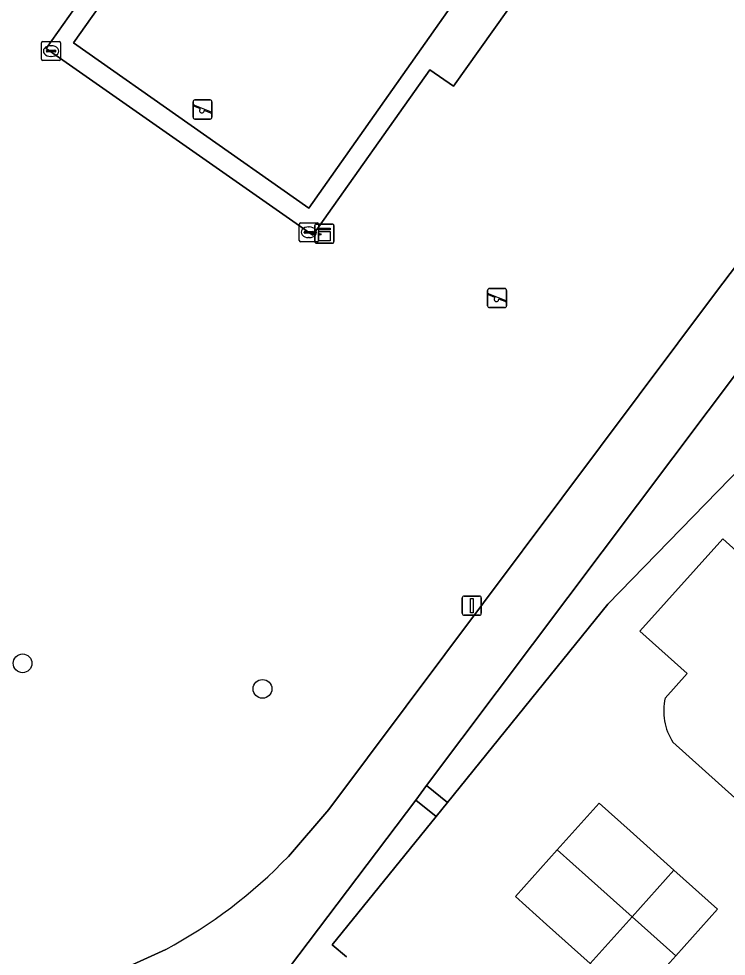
# Model space of a CAD drawing. Extents: x 159039 to 160102, y 381214 to 382524.
# Drawn here: x 159439.83 to 159476.76, y 381770.5 to 381819.45 of the extents above; entities that cross this region are included whole.
import ezdxf

# ---------------------------------------------------------------- set-up
doc = ezdxf.new("R2010")
doc.units = 0
for name, color, linetype in [('IMGEO_Boom', 7, 'Continuous'), ('IMGEO_Erf', 7, 'Continuous'), ('IMGEO_Groenvoorziening', 7, 'Continuous'), ('IMGEO_Kast', 7, 'Continuous'), ('IMGEO_Kolk', 7, 'Continuous'), ('IMGEO_Lichtmast', 7, 'Continuous'), ('IMGEO_Pand', 7, 'Continuous'), ('IMGEO_Speelvoorziening', 7, 'Continuous'), ('IMGEO_Terreindeel_open', 7, 'Continuous'), ('IMGEO_Voetpad_gesloten', 7, 'Continuous'), ('IMGEO_Voetpad_open', 7, 'Continuous')]:
    doc.layers.add(name, color=color, linetype=linetype)

msp = doc.modelspace()

# ---------------------------------------------------------------- linework, layer by layer
at = {"layer": 'IMGEO_Boom'}
for centre in [(159440.027, 381785.796), (159452.552, 381784.461)]:
    msp.add_circle(centre, 0.489, dxfattribs=at)
at = {"layer": 'IMGEO_Erf'}
for points in [[(159500.454, 381779.131), (159482.304, 381795.376), (159480.705, 381796.807), (159481.965, 381798.214), (159482.586, 381798.907), (159481.405, 381800.01), (159470.575, 381788.888), (159462.202, 381778.537), (159461.61, 381777.805), (159456.183, 381771.095), (159456.944, 381770.48)], [(159473.576, 381783.985), (159474.721, 381785.263), (159472.259, 381787.467), (159476.579, 381792.296), (159479.045, 381790.089), (159479.818, 381790.953), (159480.34, 381790.486), (159484.353, 381786.758), (159488.841, 381782.739), (159493.329, 381778.719), (159497.93, 381774.598), (159500.688, 381777.572)], [(159477.218, 381778.778), (159473.981, 381781.672)]]:
    msp.add_lwpolyline(points, dxfattribs=at)
msp.add_lwpolyline([(159476.309, 381772.964), (159474.125, 381770.525), (159471.939, 381768.084), (159469.665, 381770.12), (159467.385, 381772.162), (159465.756, 381773.621), (159467.942, 381776.062), (159470.126, 381778.501), (159471.755, 381777.042), (159474.032, 381775.003)], close=True, dxfattribs=at)
msp.add_arc((159476.464, 381783.299), 2.968, 166.6309, 213.2325, dxfattribs=at)
at = {"layer": 'IMGEO_Groenvoorziening'}
for points in [[(159453.905, 381775.716), (159456.019, 381778.168), (159476.248, 381805.204), (159493.127, 381827.455), (159500, 381836.251), (159513.48, 381853.503)], [(159477.659, 381801.438), (159461.121, 381779.412), (159462.202, 381778.537), (159470.575, 381788.888)], [(159470.575, 381788.888), (159481.405, 381800.01), (159480.232, 381801.105)], [(159456.944, 381770.48), (159456.183, 381771.095), (159461.61, 381777.805), (159460.555, 381778.659), (159451.372, 381766.501)], [(159425.213, 381763.964), (159434.46, 381766.021), (159438.358, 381767.132), (159442.393, 381768.534), (159443.097, 381768.855), (159447.498, 381770.859)]]:
    msp.add_lwpolyline(points, dxfattribs=at)
msp.add_lwpolyline([(159470.78, 381830.265), (159464.786, 381821.725), (159465.998, 381820.843), (159462.526, 381815.923), (159461.285, 381816.776), (159455.181, 381808.151), (159441.259, 381817.9), (159447.171, 381826.267), (159445.081, 381827.745), (159448.82, 381833.037), (159450.91, 381831.559), (159456.894, 381840.028)], close=True, dxfattribs=at)
msp.add_arc((159435.216, 381793.714), 25.946, 298.252, 316.0779, dxfattribs=at)
at = {"layer": 'IMGEO_Kast'}
for p, q in [((159455.284, 381807.805), (159455.284, 381808.646)), ((159455.284, 381808.646), (159455.284, 381807.805)), ((159455.359, 381808.73), (159456.2, 381808.73)), ((159456.2, 381808.73), (159455.359, 381808.73)), ((159456.284, 381808.655), (159456.284, 381807.814)), ((159456.284, 381807.814), (159456.284, 381808.655)), ((159456.209, 381807.73), (159455.368, 381807.73)), ((159455.368, 381807.73), (159456.209, 381807.73))]:
    msp.add_line(p, q, dxfattribs=at)
for points in [[(159455.479, 381808.52), (159456.079, 381808.52), (159456.079, 381808.435), (159455.479, 381808.435), (159455.479, 381808.52)], [(159455.479, 381808.345), (159456.079, 381808.345), (159456.079, 381807.856), (159455.479, 381807.856), (159455.479, 381808.345)]]:
    msp.add_lwpolyline(points, dxfattribs=at)
msp.add_circle((159455.563, 381808.194), 0.0377, dxfattribs=at)
for centre, start, end in [((159455.362, 381808.652), 92.4484, 184.2845), ((159455.362, 381808.652), 92.4484, 184.2845), ((159456.206, 381808.652), 2.4484, 94.2845), ((159456.206, 381808.652), 2.4484, 94.2845), ((159455.362, 381807.808), 182.4484, 274.2845), ((159455.362, 381807.808), 182.4484, 274.2845), ((159456.206, 381807.808), 272.4484, 4.2845), ((159456.206, 381807.808), 272.4484, 4.2845)]:
    msp.add_arc(centre, 0.0779, start, end, dxfattribs=at)
at = {"layer": 'IMGEO_Kolk'}
for p, q in [((159441.012, 381817.334), (159441.012, 381818.186)), ((159441.087, 381818.26), (159441.939, 381818.26)), ((159441.5, 381818.04), (159441.525, 381818.04)), ((159442.013, 381818.186), (159442.013, 381817.334)), ((159441.271, 381817.754), (159441.271, 381817.766)), ((159441.709, 381817.717), (159441.311, 381817.717)), ((159441.314, 381817.803), (159441.712, 381817.803)), ((159441.523, 381817.48), (159441.498, 381817.48)), ((159441.755, 381817.766), (159441.755, 381817.754)), ((159441.939, 381817.26), (159441.087, 381817.26)), ((159454.473, 381807.872), (159454.473, 381808.724)), ((159454.548, 381808.798), (159455.4, 381808.798)), ((159454.961, 381808.578), (159454.986, 381808.578)), ((159455.474, 381808.724), (159455.474, 381807.872)), ((159454.732, 381808.292), (159454.732, 381808.304)), ((159455.17, 381808.255), (159454.772, 381808.255)), ((159454.775, 381808.341), (159455.173, 381808.341)), ((159455.216, 381808.304), (159455.216, 381808.292)), ((159455.4, 381807.798), (159454.548, 381807.798)), ((159454.984, 381808.018), (159454.959, 381808.018))]:
    msp.add_line(p, q, dxfattribs=at)
for points in [[(159441.012, 381817.334), (159441.012, 381818.186)], [(159441.087, 381818.26), (159441.939, 381818.26)], [(159442.013, 381818.186), (159442.013, 381817.334)], [(159441.939, 381817.26), (159441.087, 381817.26)], [(159454.473, 381807.872), (159454.473, 381808.724)], [(159454.548, 381808.798), (159455.4, 381808.798)], [(159455.474, 381808.724), (159455.474, 381807.872)], [(159455.4, 381807.798), (159454.548, 381807.798)]]:
    msp.add_lwpolyline(points, dxfattribs=at)
for centre, radius, start, end in [((159441.089, 381818.184), 0.0765, 91.552, 178.448), ((159441.089, 381818.184), 0.0765, 91.552, 178.448), ((159441.937, 381818.184), 0.0765, 1.552, 88.448), ((159441.937, 381818.184), 0.0765, 1.552, 88.448), ((159441.311, 381817.763), 0.0403, 85.8775, 175.7526), ((159441.308, 381817.753), 0.0366, 178.938, 274.7102), ((159441.712, 381817.76), 0.043, 264.8664, 352.4533), ((159441.716, 381817.765), 0.0386, 1.7309, 96.639), ((159441.089, 381817.336), 0.0765, 181.552, 268.448), ((159441.089, 381817.336), 0.0765, 181.552, 268.448), ((159441.937, 381817.336), 0.0765, 271.552, 358.448), ((159441.937, 381817.336), 0.0765, 271.552, 358.448), ((159454.55, 381808.722), 0.0765, 91.552, 178.448), ((159454.55, 381808.722), 0.0765, 91.552, 178.448), ((159455.398, 381808.722), 0.0765, 1.552, 88.448), ((159455.398, 381808.722), 0.0765, 1.552, 88.448), ((159454.772, 381808.301), 0.0403, 85.8775, 175.7526), ((159454.769, 381808.291), 0.0366, 178.938, 274.7102), ((159455.173, 381808.298), 0.043, 264.8664, 352.4533), ((159455.177, 381808.303), 0.0386, 1.7309, 96.639), ((159454.55, 381807.874), 0.0765, 181.552, 268.448), ((159454.55, 381807.874), 0.0765, 181.552, 268.448), ((159455.398, 381807.874), 0.0765, 271.552, 358.448), ((159455.398, 381807.874), 0.0765, 271.552, 358.448)]:
    msp.add_arc(centre, radius, start, end, dxfattribs=at)
for centre, major_axis, ratio, start_param, end_param in [((159441.499, 381817.76), (-0.387, 0.002), 0.722429, 4.712389, 7.853982), ((159441.524, 381817.76), (-0.39, 0.002), 0.717154, 1.570796, 4.712389), ((159454.96, 381808.298), (-0.387, 0.002), 0.722429, 4.712389, 7.853982), ((159454.985, 381808.298), (-0.39, 0.002), 0.717154, 1.570796, 4.712389)]:
    msp.add_ellipse(centre, major_axis=major_axis, ratio=ratio, start_param=start_param, end_param=end_param, dxfattribs=at)
at = {"layer": 'IMGEO_Lichtmast'}
for p, q in [((159462.984, 381788.406), (159462.984, 381789.206)), ((159462.984, 381789.206), (159462.984, 381788.406)), ((159463.084, 381789.306), (159463.874, 381789.306)), ((159463.874, 381789.306), (159463.084, 381789.306)), ((159463.974, 381789.206), (159463.974, 381788.406)), ((159463.974, 381788.406), (159463.974, 381789.206)), ((159463.874, 381788.306), (159463.084, 381788.306)), ((159463.084, 381788.306), (159463.874, 381788.306))]:
    msp.add_line(p, q, dxfattribs=at)
msp.add_lwpolyline([(159463.404, 381789.181), (159463.554, 381789.181), (159463.554, 381788.431), (159463.404, 381788.431), (159463.404, 381789.181)], dxfattribs=at)
for centre, start, end in [((159463.084, 381789.206), 90, 180), ((159463.084, 381789.206), 90, 180), ((159463.874, 381789.206), 0, 90), ((159463.874, 381789.206), 360, 90), ((159463.084, 381788.406), 180, 270), ((159463.084, 381788.406), 180, 270), ((159463.874, 381788.406), 270, 0), ((159463.874, 381788.406), 270, 0)]:
    msp.add_arc(centre, 0.1, start, end, dxfattribs=at)
at = {"layer": 'IMGEO_Pand'}
msp.add_lwpolyline([(159473.981, 381781.672), (159477.218, 381778.778), (159479.328, 381781.139), (159484.353, 381786.758), (159480.34, 381790.486), (159479.818, 381790.953), (159479.045, 381790.089), (159476.579, 381792.296), (159472.259, 381787.467), (159474.721, 381785.263), (159473.576, 381783.985)], dxfattribs=at)
for points in [[(159474.032, 381775.003), (159471.755, 381777.042), (159470.126, 381778.501), (159467.942, 381776.062), (159469.571, 381774.603), (159471.85, 381772.562)], [(159471.85, 381772.562), (159469.571, 381774.603), (159467.942, 381776.062), (159465.756, 381773.621), (159467.385, 381772.162), (159469.665, 381770.12)], [(159474.032, 381775.003), (159471.85, 381772.562), (159474.125, 381770.525), (159476.309, 381772.964)], [(159469.665, 381770.12), (159471.939, 381768.084), (159474.125, 381770.525), (159471.85, 381772.562)]]:
    msp.add_lwpolyline(points, close=True, dxfattribs=at)
msp.add_arc((159476.464, 381783.299), 2.968, 166.6309, 213.2325, dxfattribs=at)
at = {"layer": 'IMGEO_Speelvoorziening'}
for p, q in [((159448.925, 381814.31), (159448.925, 381815.11)), ((159448.925, 381815.11), (159448.925, 381814.31)), ((159448.994, 381814.935), (159449.87, 381814.582)), ((159449.025, 381815.21), (159449.815, 381815.21)), ((159449.815, 381815.21), (159449.025, 381815.21)), ((159449.915, 381815.11), (159449.915, 381814.31)), ((159449.915, 381814.31), (159449.915, 381815.11)), ((159449.308, 381814.738), (159448.969, 381814.875)), ((159449.846, 381814.522), (159449.506, 381814.659)), ((159449.815, 381814.21), (159449.025, 381814.21)), ((159449.025, 381814.21), (159449.815, 381814.21)), ((159464.303, 381804.466), (159464.303, 381805.266)), ((159464.303, 381805.266), (159464.303, 381804.466)), ((159464.403, 381805.366), (159465.193, 381805.366)), ((159465.193, 381805.366), (159464.403, 381805.366)), ((159465.293, 381805.266), (159465.293, 381804.466)), ((159465.293, 381804.466), (159465.293, 381805.266)), ((159464.686, 381804.894), (159464.347, 381805.031)), ((159464.372, 381805.091), (159465.248, 381804.738)), ((159465.224, 381804.678), (159464.884, 381804.815)), ((159465.193, 381804.366), (159464.403, 381804.366)), ((159464.403, 381804.366), (159465.193, 381804.366))]:
    msp.add_line(p, q, dxfattribs=at)
for centre, radius, start, end in [((159449.025, 381815.11), 0.1, 90, 180), ((159449.025, 381815.11), 0.1, 90, 180), ((159448.982, 381814.905), 0.0327, 68.078, 248.078), ((159449.815, 381815.11), 0.1, 0, 90), ((159449.815, 381815.11), 0.1, 360, 90), ((159449.387, 381814.648), 0.12, 130.9928, 5.1632), ((159449.858, 381814.552), 0.0327, 248.078, 68.078), ((159449.025, 381814.31), 0.1, 180, 270), ((159449.025, 381814.31), 0.1, 180, 270), ((159449.815, 381814.31), 0.1, 270, 0), ((159449.815, 381814.31), 0.1, 270, 0), ((159464.403, 381805.266), 0.1, 90, 180), ((159464.403, 381805.266), 0.1, 90, 180), ((159465.193, 381805.266), 0.1, 0, 90), ((159465.193, 381805.266), 0.1, 360, 90), ((159464.36, 381805.061), 0.0327, 68.078, 248.078), ((159464.765, 381804.804), 0.12, 130.9928, 5.1632), ((159465.236, 381804.708), 0.0327, 248.078, 68.078), ((159464.403, 381804.466), 0.1, 180, 270), ((159464.403, 381804.466), 0.1, 180, 270), ((159465.193, 381804.466), 0.1, 270, 0), ((159465.193, 381804.466), 0.1, 270, 0)]:
    msp.add_arc(centre, radius, start, end, dxfattribs=at)
at = {"layer": 'IMGEO_Terreindeel_open'}
msp.add_lwpolyline([(159454.966, 381809.566), (159469.369, 381829.983), (159457.123, 381838.591), (159442.688, 381818.192)], close=True, dxfattribs=at)
at = {"layer": 'IMGEO_Voetpad_gesloten'}
for points in [[(159552.152, 381895.12), (159557.594, 381900.919), (159555.113, 381903.219), (159541.681, 381888.085), (159541.29, 381887.644), (159530.651, 381874.939), (159515.594, 381856.142), (159513.48, 381853.503), (159500, 381836.251), (159493.127, 381827.455), (159476.248, 381805.204), (159456.019, 381778.168), (159453.905, 381775.716)], [(159451.372, 381766.501), (159460.555, 381778.659), (159461.121, 381779.412), (159477.659, 381801.438)], [(159447.498, 381770.859), (159443.097, 381768.855), (159449.542, 381763.039), (159450.656, 381762.034), (159452.584, 381764.03), (159451.806, 381764.719), (159451.352, 381765.122)]]:
    msp.add_lwpolyline(points, dxfattribs=at)
msp.add_arc((159435.216, 381793.714), 25.946, 298.252, 316.0779, dxfattribs=at)
at = {"layer": 'IMGEO_Voetpad_open'}
for points in [[(159470.78, 381830.265), (159456.894, 381840.028), (159450.91, 381831.559), (159448.82, 381833.037), (159445.081, 381827.745), (159447.171, 381826.267), (159441.259, 381817.9), (159455.181, 381808.151), (159461.285, 381816.776), (159462.526, 381815.923), (159465.998, 381820.843), (159464.786, 381821.725)], [(159454.966, 381809.566), (159442.688, 381818.192), (159457.123, 381838.591), (159469.369, 381829.983)], [(159461.121, 381779.412), (159460.555, 381778.659), (159461.61, 381777.805), (159462.202, 381778.537)]]:
    msp.add_lwpolyline(points, close=True, dxfattribs=at)

doc.saveas('drawing.dxf')
